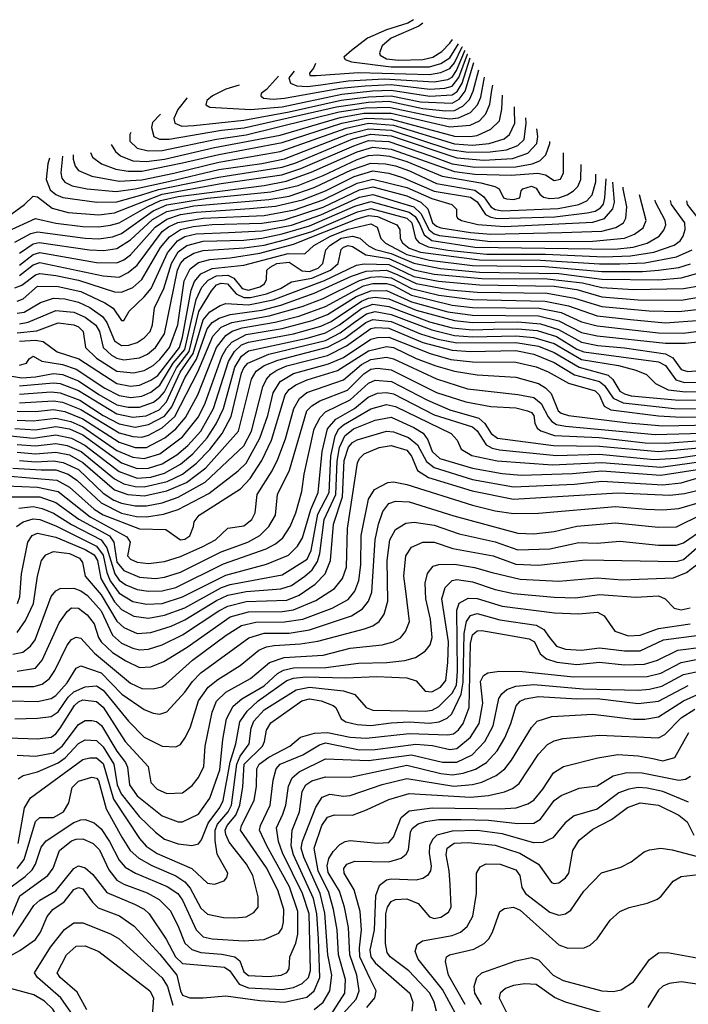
# Model space of a CAD drawing. Extents: x 997028 to 1115134, y 536408 to 618974.
# Tile 332 of 473: x 1033246 to 1036197, y 612826 to 617171. Entities that reach past the tile are written whole.
import ezdxf

# ---------------------------------------------------------------- set-up
doc = ezdxf.new("R2010")
doc.units = 0

msp = doc.modelspace()

# ---------------------------------------------------------------- linework, layer by layer
at = {"layer": '0CON10XD'}
for points in [[(1034983.6, 617170.9), (1034958.7, 617155), (1034865, 617125.8), (1034781.2, 617088.8), (1034710.9, 617035), (1034676.9, 617005), (1034681.8, 616995), (1034710, 616985), (1034885, 616963.1), (1035055, 616963.6), (1035105, 616976.9), (1035145, 617002.7), (1035182, 617064.9)], [(1035025, 617156.1), (1035008.1, 617141.9), (1034885, 617089.8), (1034845.3, 617055), (1034834.1, 617025), (1034836.7, 617015), (1034865, 616998.3), (1034917.5, 616992.5), (1035025, 616994.7), (1035069.4, 617005), (1035109.2, 617030.8), (1035145, 617067.8), (1035155.7, 617083.1)], [(1034457.1, 616943.9), (1034433.8, 616915), (1034441.1, 616891.1), (1034469.3, 616879.3), (1034515.5, 616875.5), (1034575, 616883.5), (1034695, 616900.9), (1034855, 616909.7), (1035075, 616897.1), (1035135, 616907.6), (1035155, 616918), (1035173.6, 616946.4), (1035209, 617031), (1035212.1, 617034.5)], [(1034551.4, 616977.8), (1034542.7, 616957.3), (1034524.6, 616935), (1034526.2, 616925), (1034555, 616924.4), (1034741.7, 616938.3), (1035055, 616929.5), (1035105, 616937.8), (1035145, 616955.1), (1035165, 616980.6), (1035199.1, 617050.9), (1035199.8, 617051.7)], [(1034214.6, 616882.6), (1034155, 616863.7), (1034096.5, 616835), (1034071.8, 616815), (1034068.1, 616795), (1034085, 616784.7), (1034265, 616774.9), (1034405, 616786.9), (1034668.1, 616841.9), (1034803.5, 616856.5), (1034885, 616860.1), (1035056.2, 616833.8), (1035155, 616839), (1035175.9, 616854.1), (1035198.7, 616891.3), (1035234.5, 617003)], [(1034387.7, 616922), (1034335, 616863.1), (1034311.8, 616845), (1034309.5, 616835), (1034321.4, 616825), (1034365, 616820.3), (1034415, 616824.2), (1034661.9, 616868.1), (1034770.5, 616879.5), (1034885, 616884.8), (1035055.5, 616864.5), (1035121.6, 616868.4), (1035155, 616877.5), (1035184.4, 616915.6), (1035221.9, 617018.1), (1035223, 617019.3)], [(1033867.1, 616753.3), (1033832.7, 616717.3), (1033827.6, 616695), (1033837.3, 616655), (1033863.3, 616643.3), (1033905, 616644), (1034136.9, 616683.1), (1034236.7, 616693.3), (1034644, 616786), (1034785, 616806.7), (1034875, 616811), (1035025, 616779.4), (1035125, 616768.1), (1035165, 616770.4), (1035201.2, 616788.8), (1035230.6, 616819.4), (1035247.4, 616855), (1035272.8, 616949.4)], [(1033984.8, 616826.2), (1033982.9, 616825.1), (1033943.7, 616775), (1033925.7, 616735), (1033930.6, 616715), (1033961.5, 616701.5), (1034015, 616704.4), (1034235, 616728.2), (1034435, 616764.5), (1034665, 616815.2), (1034785, 616830.5), (1034885, 616835.3), (1035015, 616808.6), (1035155, 616802.6), (1035185, 616819.5), (1035211.6, 616855), (1035249.6, 616981.9)], [(1033736.5, 616673.1), (1033732.7, 616665), (1033731.6, 616635), (1033765, 616603.5), (1033812.3, 616592.3), (1033875, 616594), (1034115, 616644.2), (1034245, 616662.7), (1034656.2, 616763.8), (1034772.4, 616782.4), (1034875, 616785.5), (1035085, 616741.1), (1035145, 616733.9), (1035181.8, 616738.2), (1035235, 616761.2), (1035265.7, 616795), (1035280.8, 616829.2), (1035297.3, 616917.3)], [(1033649.3, 616619.6), (1033669.3, 616589.3), (1033690.7, 616570.7), (1033745, 616547.8), (1033805, 616544.5), (1033885, 616555.1), (1034105, 616607.2), (1034395, 616661.9), (1034660.3, 616739.7), (1034765, 616758.9), (1034885, 616758.1), (1035145, 616698.4), (1035234.7, 616705.3), (1035275.1, 616724.9), (1035303.8, 616756.2), (1035321.5, 616798.5), (1035330.3, 616859.7), (1035333.4, 616881.6)], [(1033558.3, 616584.7), (1033566.7, 616565), (1033606.9, 616535), (1033670.9, 616510.9), (1033725, 616502.3), (1033785, 616502), (1033965, 616538.8), (1034125, 616576.6), (1034405, 616628.4), (1034667.1, 616715), (1034775, 616736.8), (1034885, 616732.4), (1035165, 616657.5), (1035234.6, 616655.4), (1035265, 616660.5), (1035325, 616687.4), (1035362.8, 616725), (1035373.8, 616776.2), (1035377, 616838.4)], [(1033482, 616574.5), (1033481.6, 616555), (1033491.2, 616525), (1033505.9, 616505.9), (1033565, 616480), (1033685, 616458.5), (1033784.9, 616464.9), (1033926, 616494), (1034125, 616542.7), (1034395, 616588.6), (1034687.4, 616692.6), (1034785, 616713.8), (1034895, 616705.1), (1035165, 616623.1), (1035245, 616616.9), (1035317.8, 616625), (1035383.9, 616645), (1035407.7, 616665), (1035431.7, 616715), (1035430.1, 616775), (1035429.8, 616786.3)], [(1033435.4, 616568.2), (1033428.1, 616495), (1033432.1, 616472.1), (1033445, 616453.7), (1033477.4, 616437.4), (1033544.2, 616424.2), (1033672.4, 616412.4), (1033755, 616424.2), (1033902.6, 616457.4), (1034125, 616509.2), (1034315, 616536.3), (1034415, 616557.4), (1034694.1, 616665.9), (1034785, 616688.9), (1034885, 616682.7), (1035145, 616598), (1035225, 616585.6), (1035322.9, 616587.1), (1035395, 616597.2), (1035444.9, 616615.1), (1035472.3, 616642.3), (1035481.2, 616715), (1035479.3, 616737.3)], [(1033377.8, 616560.4), (1033369.7, 616535), (1033362.6, 616465), (1033380.3, 616420.3), (1033405, 616399), (1033436.4, 616386.4), (1033585.9, 616365.9), (1033675, 616367.6), (1033785, 616398.7), (1033858.6, 616421.4), (1034125, 616476.7), (1034405, 616520.3), (1034465, 616539.9), (1034716.4, 616645), (1034795, 616665.1), (1034885, 616657.8), (1035175, 616560.8), (1035295, 616550.6), (1035421.5, 616558.5), (1035487.9, 616582.1), (1035527.5, 616625), (1035533, 616655), (1035528.5, 616688.6)], [(1033460.5, 616320.5), (1033595, 616310.3), (1033665, 616318.1), (1033875, 616400.7), (1034135, 616447.5), (1034403.5, 616486.5), (1034486.2, 616513.8), (1034720, 616615), (1034785, 616637.2), (1034875, 616633.4), (1035059.3, 616570.7), (1035155, 616534.8), (1035255, 616519.8), (1035435, 616521.2), (1035508.2, 616535), (1035542, 616548), (1035568.4, 616575), (1035585.7, 616625), (1035584.9, 616632.9)], [(1033193, 616237), (1033315, 616292.9), (1033405, 616272.8), (1033525, 616258.6), (1033595, 616256.5), (1033646.4, 616263.6), (1033685, 616274.3), (1033808.3, 616345), (1033866.8, 616373.3), (1033945, 616390.2), (1034325, 616439.6), (1034422.2, 616457.8), (1034532.5, 616497.5), (1034735, 616587.8), (1034805, 616608.3), (1034885, 616599.9), (1035165, 616500.6), (1035255, 616488.6), (1035414.5, 616484.5), (1035533.3, 616493.3), (1035565.9, 616485.9), (1035605, 616460.9), (1035632.7, 616467.3), (1035645.7, 616495), (1035645.7, 616583.7)], [(1034475, 616439.9), (1034585, 616483.3), (1034735, 616553.7), (1034785, 616570.9), (1034825, 616574.1), (1034878.5, 616568.5), (1034955, 616545.4), (1035110.5, 616480.5), (1035281.7, 616451.7), (1035343.1, 616435), (1035362.5, 616425), (1035381.2, 616385), (1035395, 616380), (1035425, 616377.1), (1035453.3, 616385), (1035458.8, 616415), (1035466.2, 616425), (1035505, 616436.4), (1035525, 616427.5), (1035540.8, 616400.8), (1035558.2, 616388.3), (1035585, 616382.2), (1035625, 616385.5), (1035662.1, 616397.9), (1035689.8, 616415), (1035709.4, 616435), (1035722, 616465), (1035723.2, 616532.3)], [(1033735, 616199.9), (1033831.4, 616288.6), (1033895, 616323.8), (1034015, 616349.7), (1034345, 616376.9), (1034435, 616392.7), (1034545, 616430.2), (1034710.9, 616509.1), (1034795, 616538.1), (1034860.8, 616535), (1034905, 616525.5), (1034965.9, 616504.1), (1035085, 616448.4), (1035255, 616418.7), (1035295, 616388.8), (1035325.2, 616345), (1035345, 616333.2), (1035377.2, 616327.2), (1035621.9, 616338.1), (1035713.6, 616355), (1035748.9, 616371.1), (1035772, 616398), (1035788.8, 616455), (1035789.1, 616489.1)], [(1033245, 616088.4), (1033305, 616135.1), (1033335, 616142.9), (1033585, 616098.8), (1033675, 616097.3), (1033705, 616110.8), (1033735, 616133.8), (1033843.1, 616255), (1033895, 616291.3), (1033955, 616310.6), (1034025, 616322.1), (1034261.6, 616338.4), (1034375, 616347.6), (1034494.7, 616375.3), (1034595, 616415.6), (1034721.4, 616478.6), (1034805, 616503.3), (1034875, 616493.3), (1034935, 616475.1), (1035075, 616414.7), (1035235, 616388.1), (1035265, 616367.4), (1035301.9, 616311.9), (1035325, 616299.7), (1035354, 616294), (1035608.4, 616301.6), (1035751.1, 616318.9), (1035785, 616326.6), (1035809.5, 616340.5), (1035822.6, 616357.4), (1035828, 616385)], [(1033245, 616041.7), (1033305, 616089.2), (1033335, 616098.9), (1033615, 616041.1), (1033684.6, 616035.4), (1033725, 616054.8), (1033765, 616087.6), (1033875, 616235.6), (1033903.1, 616256.9), (1033943.9, 616276.1), (1034055, 616295.8), (1034325, 616307.3), (1034458.1, 616331.9), (1034585, 616375.8), (1034735, 616449.5), (1034805, 616467.2), (1034955, 616430.1), (1035065, 616381.8), (1035152.5, 616355), (1035173.1, 616335), (1035173.1, 616305), (1035178.6, 616295), (1035195.8, 616285), (1035267.3, 616267.3), (1035385, 616259), (1035775, 616277.8), (1035826.4, 616293.6), (1035863.6, 616336.4), (1035871.2, 616365), (1035864.1, 616453.5)], [(1035828, 616385), (1035833.5, 616468)], [(1033225, 616189.1), (1033295, 616227.6), (1033325, 616235.4), (1033535, 616206.6), (1033595, 616204.1), (1033655, 616212.4), (1033695, 616227), (1033835, 616326.8), (1033895, 616354.5), (1034075, 616383.9), (1034355, 616411.1), (1034475, 616439.9)], [(1033225, 615987.5), (1033255, 615999.2), (1033315, 616045.6), (1033335, 616050.5), (1033405, 616042.6), (1033505, 616021.1), (1033665, 615970.5), (1033695, 615969.1), (1033745, 615989), (1033785, 616023.9), (1033867.7, 616165), (1033907.1, 616212.9), (1033955, 616244.7), (1034011.5, 616258.5), (1034095, 616267), (1034315, 616272.6), (1034415, 616287.9), (1034585, 616343.6), (1034745, 616419.8), (1034805, 616432.9), (1034955, 616393.5), (1035016.3, 616366.3), (1035046.6, 616336.6), (1035068.4, 616275), (1035085, 616259.3), (1035105, 616252.2), (1035235, 616231.5), (1035325, 616224.6), (1035638.9, 616231.1), (1035815, 616238.4), (1035876.7, 616253.3), (1035910.5, 616275), (1035920.9, 616295), (1035925.5, 616345), (1035908.9, 616425), (1035909, 616432.2)], [(1030765, 615262.3), (1031035.2, 615384.8), (1031199.6, 615470.4), (1031355, 615567.6), (1031475, 615680.9), (1031935, 615945.1), (1032025, 615989.8), (1032095, 616012.6), (1032235, 616033.7), (1032305, 616050.5), (1032495, 616144.7), (1032695, 616187.3), (1033117.1, 616262.9), (1033196.6, 616303.4), (1033267.5, 616355), (1033305, 616392.7), (1033325, 616388.9), (1033388.9, 616338.9), (1033460.5, 616320.5)], [(1033235, 615929.4), (1033260.6, 615939.4), (1033325, 615994.8), (1033416, 615994), (1033515, 615971.1), (1033622, 615922), (1033658.1, 615898.1), (1033695, 615844.2), (1033705, 615844), (1033728.9, 615885), (1033795, 615947.4), (1033825.5, 615985), (1033898.6, 616141.4), (1033941.8, 616195), (1033975, 616213.9), (1034025, 616226), (1034167.5, 616232.5), (1034315, 616239.8), (1034445, 616264.6), (1034575, 616309.9), (1034745, 616387.5), (1034805, 616400.2), (1034985.5, 616345.5), (1035016.1, 616316.1), (1035053.3, 616243.3), (1035075, 616226.5), (1035098.6, 616218.6), (1035325, 616191.7), (1035775, 616193.6), (1035915, 616206.5), (1035958.7, 616225), (1035997.3, 616252.7), (1036010.9, 616285), (1035981.9, 616397.7)], [(1033235, 615875.9), (1033265, 615880.5), (1033337.7, 615922.3), (1033395, 615941.7), (1033445, 615938.7), (1033505, 615924.6), (1033555, 615900.4), (1033611.3, 615861.3), (1033629.9, 615835), (1033664.3, 615754.3), (1033695, 615733.4), (1033728, 615735), (1033765, 615747), (1033795, 615766.6), (1033821, 615795), (1033832.1, 615825), (1033841, 615899), (1033881.4, 615985), (1033915.8, 616095), (1033945, 616146.7), (1033983.1, 616175), (1034055, 616193.1), (1034235, 616198.5), (1034315, 616206.9), (1034405, 616225.8), (1034525, 616261), (1034725, 616348.4), (1034795, 616368.3), (1034965, 616322), (1034991.8, 616301.8), (1035009.7, 616269.6), (1035031.1, 616221.1), (1035065, 616197.1), (1035255, 616166.7), (1035871.8, 616158.2), (1035952.7, 616167.3), (1036015.1, 616184.9), (1036068.6, 616215), (1036088.6, 616241.4), (1036097, 616265), (1036094, 616285), (1036051.5, 616365), (1036051.1, 616374.2)], [(1033245, 615828.9), (1033283.4, 615836.6), (1033405, 615887.1), (1033485, 615879.7), (1033535, 615858.3), (1033582.5, 615822.5), (1033598.6, 615795), (1033614, 615725), (1033650.9, 615690.9), (1033675, 615676.6), (1033705, 615669.9), (1033775, 615678.5), (1033809.7, 615695), (1033845, 615724), (1033884.3, 615785), (1033942.5, 616065), (1033955, 616094.4), (1033975, 616117.2), (1034015, 616140.4), (1034055, 616152.3), (1034236.5, 616163.5), (1034325, 616176.3), (1034415, 616199.6), (1034535, 616236.9), (1034736.8, 616323.2), (1034795, 616337.8), (1034955, 616294.9), (1034976.2, 616275), (1034992.2, 616205), (1035007.1, 616187.1), (1035049, 616169), (1035135, 616153.6), (1035306.2, 616136.2), (1035566, 616136), (1035824.8, 616124.8), (1035941.3, 616128.7), (1036044.5, 616145), (1036134.6, 616175.4), (1036160.5, 616195), (1036174.3, 616215), (1036183.2, 616245), (1036181.9, 616275), (1036122.4, 616355), (1036118.7, 616373.1)], [(1036240.2, 616295), (1036193.4, 616355), (1036189.6, 616372.2)], [(1033235, 615789.5), (1033321.5, 615798.5), (1033415, 615833.3), (1033485, 615823.8), (1033505.3, 615815), (1033526.6, 615795), (1033536, 615725), (1033585, 615676.8), (1033675, 615619.4), (1033748.1, 615611.9), (1033795, 615622.5), (1033835, 615644.8), (1033865, 615671.3), (1033907.5, 615725), (1033944, 615825), (1033971.3, 616018.7), (1033998.5, 616071.5), (1034035, 616099.9), (1034085, 616113.2), (1034175, 616120.2), (1034305, 616141), (1034455, 616179.7), (1034735, 616292.5), (1034785, 616307.3), (1034825, 616302.7), (1034910.6, 616265), (1034924.2, 616245), (1034925.2, 616205), (1034935.9, 616185.9), (1034965, 616162.1), (1035015.2, 616145.2), (1035275, 616111.4), (1035545, 616109.9), (1035805, 616093.1), (1035895, 616092.9), (1036005, 616098.5), (1036145, 616123.9), (1036213.8, 616155)], [(1033245, 615752.1), (1033315, 615756.5), (1033350.1, 615750.1), (1033410.7, 615705), (1033507.3, 615675), (1033675, 615564.9), (1033735, 615554.1), (1033775, 615557.9), (1033825, 615579.6), (1033855, 615601.5), (1033951.2, 615725), (1033965, 615769.7), (1034002.2, 615977.8), (1034017.5, 616015), (1034045, 616049.5), (1034095, 616072.5), (1034235, 616087.7), (1034430.6, 616139.4), (1034505, 616138.2), (1034544.4, 616175), (1034617.5, 616215), (1034695, 616246.3), (1034795, 616270.6), (1034823.2, 616255), (1034840.4, 616205), (1034860.5, 616185), (1034955, 616134.3), (1035055, 616109.7), (1035245, 616086.6), (1035565, 616082.2), (1035815, 616059.8), (1035995, 616059.3), (1036064.5, 616065.5), (1036155, 616077.8), (1036206.6, 616093.4)], [(1033245, 615646.7), (1033276.2, 615655), (1033287.5, 615675), (1033305.8, 615685.8), (1033343.5, 615663.5), (1033435, 615649.7), (1033495, 615628.9), (1033621.7, 615545), (1033685, 615511.9), (1033736.3, 615503.7), (1033785, 615509.4), (1033825, 615527.1), (1033865, 615557.8), (1033923.9, 615655), (1033974.3, 615715), (1034025, 615936.2), (1034049.7, 615990.3), (1034078.3, 616021.7), (1034115, 616040.3), (1034165, 616043.4), (1034190.5, 616030.5), (1034228.2, 615985), (1034255, 615977.7), (1034305, 615992.6), (1034325.8, 616005), (1034334.7, 616025), (1034336.8, 616065), (1034350.6, 616079.4), (1034380.8, 616095), (1034435, 616100.8), (1034493, 616063), (1034525, 616059.2), (1034563, 616075), (1034584.1, 616095), (1034597.2, 616155), (1034614.2, 616175), (1034665, 616206.2), (1034715, 616216), (1034746.5, 616206.5), (1034785, 616173.5), (1034816.7, 616156.7), (1034885, 616139), (1034985, 616096.2), (1035103.7, 616073.7), (1035275, 616057.5), (1035625, 616051), (1035815, 616025.6), (1036066.9, 616023.1), (1036165, 616032), (1036255, 616056.6)], [(1033175, 615604.4), (1033255, 615589.9), (1033315, 615594.2), (1033395, 615609.2), (1033435, 615605.1), (1033505, 615577.9), (1033595, 615516.4), (1033675, 615471.9), (1033725, 615461.1), (1033775, 615461), (1033836.2, 615483.8), (1033865, 615504.9), (1033885, 615529), (1033938.4, 615635), (1033993.3, 615706.7), (1034037.2, 615882.8), (1034091.7, 615975), (1034115, 616000.3), (1034135, 616008.4), (1034162.3, 616005), (1034201.5, 615961.5), (1034235, 615944.4), (1034265, 615945.2), (1034335, 615960.7), (1034397.1, 615985), (1034446.2, 616013.8), (1034535, 616030.5), (1034617.6, 616065), (1034651.1, 616095), (1034665, 616157.3), (1034675, 616167.4), (1034695, 616173.9), (1034715, 616169.8), (1034773.9, 616133.9), (1034875, 616116.7), (1034985, 616067.5), (1035075, 616048.6), (1035285, 616029), (1035573.3, 616026.7), (1035729.4, 616009.4), (1035815, 615989), (1035955, 615980.5), (1036175, 615984.4), (1036245, 615997)], [(1033245, 616141.1), (1033305, 616181.5), (1033332.2, 616187.8), (1033554.6, 616155.4), (1033617.5, 616152.5), (1033675, 616160.5), (1033735, 616199.9)], [(1033245, 615555.1), (1033395, 615568.1), (1033425.1, 615565.1), (1033505, 615534.1), (1033675, 615431), (1033745, 615416.6), (1033803.4, 615423.4), (1033860.8, 615449.2), (1033894.3, 615485), (1033954.6, 615615), (1034012.2, 615697.8), (1034055, 615845.9), (1034085, 615882.3), (1034130.1, 615909.9), (1034155, 615917.8), (1034255, 615913), (1034364.9, 615935.1), (1034590.4, 616019.6), (1034732.7, 616087.3), (1034765.8, 616094.2), (1034875, 616091.1), (1034985, 616038.4), (1035093.6, 616016.4), (1035275, 616000.7), (1035604.2, 615995), (1035705, 615979.8), (1035815, 615948.1), (1035975, 615934.7), (1036165, 615933.6), (1036277.1, 615952.9)], [(1033245, 615518.8), (1033385, 615528.2), (1033425, 615524.1), (1033511.3, 615491.3), (1033615, 615424.7), (1033685, 615388), (1033755, 615373.2), (1033815, 615384.2), (1033885, 615421.1), (1033917.6, 615462.4), (1033975, 615589.8), (1034026.5, 615673.5), (1034072.9, 615807.1), (1034095, 615834.1), (1034126.3, 615853.7), (1034175, 615869.9), (1034315, 615889.8), (1034398.7, 615911.3), (1034545, 615963.9), (1034710.5, 616039.5), (1034775, 616061.3), (1034865, 616065.6), (1034915, 616045.6), (1034995, 616006.4), (1035145, 615978.4), (1035265, 615968.9), (1035573.9, 615963.9), (1035695, 615942.7), (1035815, 615905.3), (1036024.4, 615885.6), (1036155, 615883.2), (1036235, 615892.1)], [(1033245, 615480.7), (1033395, 615489.6), (1033435, 615482.8), (1033515, 615451.4), (1033685, 615348.1), (1033745, 615330.9), (1033785, 615329), (1033815, 615337.9), (1033875, 615369.9), (1033930.3, 615419.7), (1034032.6, 615617.4), (1034098.5, 615775), (1034135, 615813.9), (1034182.8, 615835), (1034346.4, 615863.6), (1034492.8, 615905), (1034585, 615940.9), (1034745, 616020.4), (1034795, 616034.9), (1034835, 616037.1), (1034885, 616032.5), (1034975, 615984.1), (1035095, 615954.6), (1035245, 615935.6), (1035565, 615929.5), (1035668.7, 615908.7), (1035795, 615864.4), (1035942.2, 615847.8), (1036095, 615833.2), (1036255, 615845.4)], [(1033235, 615443), (1033315, 615442.1), (1033395, 615450.2), (1033445, 615442.1), (1033525, 615410), (1033685, 615307), (1033755, 615283), (1033805, 615283.6), (1033886, 615325), (1033935.1, 615364.9), (1033977.1, 615415), (1034032.4, 615515), (1034115.2, 615724.8), (1034155, 615777.1), (1034184, 615796), (1034228.3, 615811.7), (1034373.8, 615836.2), (1034477.6, 615862.4), (1034595, 615904.9), (1034763.9, 615996.1), (1034805, 616006.4), (1034865, 616007.3), (1034895, 615998.6), (1034975, 615955.4), (1035155, 615911.2), (1035245, 615901.1), (1035537.8, 615897.8), (1035635, 615878.5), (1035725, 615837.9), (1035795, 615819.8), (1036065, 615789), (1036175, 615788.3), (1036285, 615801.8)], [(1033225, 615367), (1033315, 615361.7), (1033405, 615376.2), (1033465, 615365.3), (1033525, 615338.3), (1033695, 615215.8), (1033765, 615189.9), (1033815, 615191.6), (1033875, 615210.9), (1033939.3, 615250.7), (1033987.7, 615292.3), (1034044.9, 615355.1), (1034100.8, 615455), (1034167.8, 615662.2), (1034193.6, 615706.4), (1034224.3, 615735.7), (1034255, 615748.4), (1034454.6, 615785), (1034575, 615818.5), (1034620.3, 615839.7), (1034755, 615929), (1034785, 615942), (1034815, 615946.8), (1034875, 615939.4), (1034995, 615889.5), (1035165, 615843.1), (1035245, 615834.1), (1035445, 615838.2), (1035545, 615829.5), (1035624.2, 615804.2), (1035725, 615747.8), (1035797.3, 615732.7), (1035915, 615722.9), (1036096.6, 615696.6), (1036128.9, 615678.9), (1036165, 615627.3), (1036195, 615617.8), (1036265, 615624.1)], [(1033235, 615403.8), (1033305, 615401.2), (1033405, 615412.5), (1033471.7, 615398.3), (1033525, 615374.9), (1033675, 615270.2), (1033745, 615239.7), (1033795.7, 615234.3), (1033865, 615255.4), (1033965, 615330.2), (1034035, 615418.1), (1034065, 615478.8), (1034138.2, 615685), (1034158.2, 615721.8), (1034182.5, 615747.5), (1034245, 615781), (1034405, 615808.5), (1034537.1, 615842.9), (1034605, 615870.1), (1034731.2, 615948.8), (1034795, 615974.9), (1034865, 615975.7), (1034975, 615926.5), (1035135, 615882), (1035245, 615867.1), (1035535, 615864.6), (1035625, 615842.2), (1035725, 615790.2), (1035795, 615776), (1036096.5, 615743.5), (1036185, 615743.7), (1036345, 615761.3)], [(1033205, 615334.9), (1033305, 615324.7), (1033405, 615339.1), (1033475, 615324.5), (1033534, 615294), (1033685, 615176.7), (1033765, 615147.9), (1033825, 615151.8), (1033885, 615170.1), (1033955, 615210), (1034009.6, 615255), (1034073.9, 615326.1), (1034113.2, 615386.8), (1034145.8, 615455), (1034195, 615637.4), (1034225, 615686.4), (1034255, 615709.3), (1034515, 615765.9), (1034595, 615789.6), (1034657.4, 615825), (1034755, 615895.9), (1034805, 615915.4), (1034875, 615905.1), (1035055, 615838.2), (1035155, 615811.8), (1035245, 615802.3), (1035335.4, 615805.4), (1035445, 615807.1), (1035529.1, 615799.1), (1035615, 615772.2), (1035705, 615716.8), (1035735, 615705.1), (1036065, 615661.7), (1036095.5, 615645.5), (1036142.4, 615582.4), (1036180.2, 615570.2), (1036285, 615571.8)], [(1033235, 615296.1), (1033315, 615290), (1033405, 615301.1), (1033455, 615292.6), (1033517.9, 615265), (1033665, 615144.2), (1033705, 615122.9), (1033755, 615110.4), (1033795, 615109.2), (1033896.8, 615133.2), (1033964, 615166), (1034026.3, 615213.7), (1034085, 615273.9), (1034138.8, 615345), (1034179.5, 615420.5), (1034225, 615611.3), (1034235, 615635.2), (1034252.4, 615655), (1034345.2, 615694.8), (1034595, 615755.9), (1034660.5, 615789.5), (1034724.2, 615835.8), (1034776.4, 615873.6), (1034815, 615882.7), (1034885, 615870.2), (1035065, 615801.7), (1035165, 615777.6), (1035245, 615771.9), (1035435, 615776.5), (1035515, 615768.7), (1035605, 615741.3), (1035725, 615671.2), (1035888.1, 615645), (1035965.6, 615625), (1036012.5, 615605), (1036052.5, 615565), (1036108.1, 615538.1), (1036185, 615528.6), (1036365, 615532.3)], [(1033235, 615262), (1033315, 615255.1), (1033405, 615263), (1033465, 615250.2), (1033525, 615216.9), (1033665, 615095.6), (1033723.5, 615075), (1033795, 615069.4), (1033895, 615091.3), (1033981.6, 615128.4), (1034067.1, 615192.9), (1034211.4, 615355), (1034269, 615585), (1034290.2, 615619.8), (1034324.8, 615645), (1034385, 615668.4), (1034605, 615725.9), (1034680.9, 615765), (1034773.7, 615835), (1034805, 615847.9), (1034885, 615839.5), (1035015.3, 615785.3), (1035090.9, 615760.9), (1035174.8, 615744.8), (1035435, 615746.3), (1035535, 615730.9), (1035605, 615702.7), (1035715, 615637.1), (1035842.5, 615602.5), (1035863.8, 615583.8), (1035895, 615532.2), (1035915, 615519.3), (1035945, 615511.3), (1036155, 615491.3), (1036485, 615495.5)], [(1033245, 615225.4), (1033315, 615220.2), (1033395, 615224.7), (1033437.2, 615217.2), (1033505.6, 615185.6), (1033615, 615082.1), (1033661.2, 615051.2), (1033695, 615037.3), (1033755, 615025.8), (1033805, 615025.1), (1033875, 615038.8), (1033945, 615063.3), (1034065, 615130), (1034235, 615289.8), (1034269.1, 615355), (1034319.2, 615550.8), (1034335.5, 615584.5), (1034353.8, 615606.2), (1034380.7, 615625), (1034425, 615642.9), (1034605, 615689.6), (1034688.2, 615731.8), (1034795, 615807.5), (1034817.9, 615812.1), (1034875, 615809.4), (1035025, 615747), (1035155, 615712.5), (1035235, 615706.7), (1035435, 615711.8), (1035515, 615695.4), (1035605, 615658.5), (1035695, 615604.2), (1035805, 615574.4), (1035826.7, 615556.7), (1035865, 615501.1), (1035909.5, 615479.5), (1036135, 615455.6), (1036435, 615452.1)], [(1033215, 615192.5), (1033340, 615185), (1033405, 615183.9), (1033459.8, 615165), (1033498.8, 615138.8), (1033605, 615039.4), (1033695, 614994), (1033761.7, 614978.3), (1033805, 614976.4), (1033881, 614989), (1033945, 615009.9), (1034080, 615080), (1034209.8, 615180.2), (1034245, 615213.9), (1034306.3, 615323.7), (1034340.5, 615425), (1034365.1, 615525), (1034395.9, 615575), (1034455, 615609.2), (1034608.1, 615651.9), (1034675, 615680.7), (1034795, 615761.5), (1034825, 615769), (1034875, 615770.5), (1035057.2, 615697.2), (1035148.1, 615671.9), (1035245, 615661.3), (1035435, 615659.6), (1035525, 615639.3), (1035577.7, 615617.7), (1035667.6, 615567.6), (1035785, 615532.8), (1035803.2, 615515), (1035824.7, 615465), (1035855, 615449.7), (1036065, 615422.4), (1036165, 615416.5), (1036355, 615418.9)], [(1033065, 615168.3), (1033409.1, 615139.1), (1033465, 615108.6), (1033575, 615011.5), (1033615, 614986.2), (1033775, 614924.5), (1033890.8, 614920.8), (1033955, 614876.3), (1033975, 614878.3), (1033996.6, 614893.4), (1034012.5, 614935), (1034016.1, 614955), (1034038.7, 614985), (1034219.9, 615100.1), (1034263.6, 615146.4), (1034314.9, 615225.1), (1034357.5, 615315), (1034416.8, 615515), (1034435, 615539.4), (1034465, 615560.3), (1034515, 615581.5), (1034647.8, 615622.2), (1034785, 615709.2), (1034865, 615728.6), (1034895, 615724), (1034995.4, 615675.4), (1035083.2, 615643.2), (1035165, 615619.9), (1035265, 615603.8), (1035435, 615594), (1035535, 615564.8), (1035566.4, 615546.4), (1035592.1, 615522.1), (1035622.4, 615445), (1035635, 615434.5), (1035668, 615425), (1035931.8, 615391.8), (1036085, 615379.2), (1036365.8, 615384.2)], [(1033115, 615117.5), (1033325, 615108.7), (1033415, 615088.4), (1033557.5, 614977.5), (1033719.4, 614889.4), (1033732.9, 614865), (1033721.4, 614805), (1033735, 614790), (1033765, 614777), (1033815, 614770.7), (1033885, 614780.2), (1033955, 614802.6), (1034053.8, 614846.2), (1034110.7, 614875), (1034165, 614927.1), (1034235, 614936.7), (1034271, 614965), (1034284.4, 614995), (1034294.4, 615075), (1034360.1, 615179.9), (1034385, 615231.2), (1034418.7, 615321.3), (1034455.2, 615455), (1034481.3, 615498.7), (1034513.5, 615526.5), (1034675, 615582.4), (1034755, 615648.9), (1034795, 615671.8), (1034865, 615681.1), (1034895, 615674.4), (1035085, 615586.7), (1035222.1, 615542.1), (1035445, 615517.1), (1035515, 615503.5), (1035547.9, 615477.9), (1035578.1, 615418.1), (1035595, 615397.6), (1035615.3, 615385.3), (1035655, 615376.6), (1036050, 615340), (1036415, 615350.5)], [(1033164.3, 615065.7), (1033335, 615064.9), (1033405, 615041.1), (1033506.7, 614966.7), (1033642.8, 614892.8), (1033661.4, 614865), (1033675, 614776.8), (1033705, 614741), (1033775, 614711.6), (1033845, 614705.5), (1033885, 614710.3), (1033955, 614732.6), (1034135, 614822.4), (1034253.2, 614865), (1034305.3, 614895), (1034344.9, 614935.1), (1034374.3, 614985), (1034384.3, 615075), (1034437.2, 615182.8), (1034513.5, 615445), (1034535, 615467.4), (1034570.8, 615489.2), (1034693.2, 615536.8), (1034765, 615608.1), (1034795, 615628.7), (1034825, 615633), (1034885, 615626.4), (1035085, 615525.7), (1035215, 615484.3), (1035325, 615464.5), (1035435, 615457.5), (1035487.5, 615445), (1035505, 615437.6), (1035514.6, 615425), (1035519.4, 615390.6), (1035529, 615369), (1035546, 615356), (1035606.1, 615336.1), (1035803.2, 615326.8), (1036006.5, 615303.5), (1036095, 615301.8), (1036255.4, 615314.6)], [(1033242, 615015), (1033305, 615022), (1033345, 615014.4), (1033395, 614993), (1033475, 614943), (1033605, 614876), (1033630.5, 614840.5), (1033665.3, 614725.3), (1033685, 614697.8), (1033715, 614677.7), (1033765, 614656.9), (1033815, 614648.5), (1033875, 614651), (1033935, 614665.9), (1034145, 614769.3), (1034334.4, 614835.6), (1034375, 614858.1), (1034406.8, 614885), (1034439, 614935), (1034464.8, 614995), (1034490.8, 615089.2), (1034501.7, 615165), (1034545.7, 615365), (1034571.9, 615415), (1034595, 615440.2), (1034705, 615492.9), (1034785, 615567), (1034815, 615580.1), (1034887.3, 615575), (1035045, 615492.6), (1035145, 615449.7), (1035271.8, 615411.8), (1035298.7, 615388.7), (1035327.3, 615345), (1035355, 615324.6), (1035601.6, 615291.6), (1035805, 615289.6), (1036065, 615264.9), (1036275.2, 615285.2)], [(1033232.4, 614935), (1033261.8, 614955), (1033305, 614968.8), (1033335, 614965.4), (1033405, 614937.5), (1033585, 614847.1), (1033615, 614807.9), (1033631.1, 614731.1), (1033645.6, 614694.4), (1033685, 614639.9), (1033745, 614604.2), (1033805, 614591.3), (1033875, 614595.4), (1033965, 614624.6), (1034155, 614720.3), (1034335, 614768), (1034432.1, 614807.9), (1034471.8, 614848.2), (1034494.1, 614885), (1034530.5, 615009.5), (1034563.6, 615085), (1034580.3, 615265), (1034603.8, 615365), (1034641.8, 615408.2), (1034724.1, 615455), (1034783.8, 615505), (1034825, 615522.2), (1034865, 615525.9), (1034895, 615519.7), (1035075, 615427.2), (1035244.3, 615375), (1035265, 615356), (1035304.7, 615294.7), (1035330.5, 615280.5), (1035362.9, 615272.9), (1035615, 615247.8), (1035805, 615253.5), (1036045, 615230.2), (1036145, 615235.6), (1036275, 615254.5)], [(1033236.4, 614595), (1033246, 614624), (1033253.2, 614725), (1033281.6, 614865), (1033301.4, 614895), (1033325, 614904.4), (1033405, 614886.8), (1033535, 614833.1), (1033575, 614809), (1033589.2, 614785), (1033603.7, 614705), (1033665, 614602.2), (1033695, 614567.5), (1033749.3, 614539.3), (1033815, 614530.5), (1033885, 614542.6), (1033975, 614576.2), (1034136.2, 614665), (1034175, 614678.3), (1034405, 614721.2), (1034515, 614790.8), (1034531.8, 614828.2), (1034561.1, 614988.9), (1034611.5, 615085), (1034618.8, 615245), (1034637.6, 615335), (1034655.1, 615364.9), (1034675, 615383.1), (1034795, 615453.1), (1034865, 615473.5), (1034905, 615464.6), (1035149.6, 615345), (1035176.5, 615315), (1035194.5, 615275), (1035241.8, 615248.2), (1035353.5, 615223.5), (1035596.8, 615206.8), (1035815, 615217.2), (1036075, 615195.8), (1036275, 615223.5)], [(1033235, 614467.3), (1033270.8, 614519.2), (1033306.9, 614595), (1033324, 614716), (1033342.2, 614785), (1033360.6, 614809.4), (1033395, 614824.8), (1033465.5, 614815), (1033510.3, 614795), (1033523.2, 614775), (1033534.3, 614715), (1033605, 614632.6), (1033675, 614516.7), (1033705, 614488.7), (1033765, 614463), (1033825, 614466.2), (1033915, 614494.5), (1033975, 614522), (1034115, 614607.8), (1034165, 614630.9), (1034245, 614647.9), (1034398.8, 614658.8), (1034445, 614674.8), (1034505, 614715.2), (1034536.8, 614743.2), (1034560.2, 614779.8), (1034570.7, 614815), (1034589.5, 614965), (1034641.2, 615075), (1034647.1, 615222.9), (1034656.8, 615283.2), (1034680.3, 615335), (1034718.6, 615365), (1034815, 615403), (1034885, 615416.6), (1034985, 615371.6), (1035025.9, 615345.9), (1035047.6, 615317.6), (1035066.9, 615265), (1035100.3, 615235), (1035245, 615191.9), (1035375, 615168.8), (1035458.5, 615161.5), (1035685, 615167.7), (1035815, 615180), (1036075, 615160.9), (1036285, 615192.8)], [(1033215, 614370.6), (1033259.7, 614380.3), (1033293.3, 614406.7), (1033314.3, 614435), (1033384.4, 614625), (1033405, 614650.8), (1033425, 614660.5), (1033485, 614661.9), (1033515, 614651.2), (1033545, 614629.8), (1033605, 614562), (1033655.5, 614455), (1033695, 614420.3), (1033745, 614396.9), (1033775, 614390.2), (1033815, 614393.4), (1033875, 614412.4), (1033965, 614455.8), (1034125, 614561.9), (1034165, 614582.3), (1034245, 614603.5), (1034425, 614608.8), (1034479, 614631), (1034550.4, 614679.6), (1034593.6, 614725), (1034617, 614785), (1034631.3, 614945), (1034670.6, 615065), (1034678.5, 615225), (1034696.9, 615285), (1034714.6, 615305.4), (1034735, 615317.6), (1034865, 615354.5), (1034895, 615352.3), (1034962.5, 615327.5), (1035000.9, 615295), (1035041, 615221), (1035075.4, 615195.4), (1035245, 615141.9), (1035425, 615109.7), (1035695, 615120.9), (1035815, 615133.8), (1036085, 615118.9), (1036165, 615127.1), (1036245, 615150.6)], [(1033235, 614295.9), (1033315, 614309), (1033345.8, 614344.2), (1033420.7, 614509.3), (1033455, 614559.1), (1033475, 614575.4), (1033505, 614574.7), (1033543.5, 614545), (1033574.8, 614505), (1033593.8, 614445), (1033606, 614425), (1033655, 614378.8), (1033715, 614341.1), (1033775, 614312.8), (1033825.2, 614314.8), (1033881.5, 614338.5), (1033985, 614401.4), (1034175, 614535.1), (1034255, 614558.4), (1034405, 614559), (1034455, 614567.1), (1034552.6, 614607.4), (1034635, 614661.2), (1034670.2, 614705), (1034687.7, 614755), (1034692.7, 614925), (1034736.9, 615215), (1034745.5, 615235), (1034766.4, 615255), (1034832.6, 615282.6), (1034885, 615291.8), (1034955, 615270.6), (1034975, 615245.3), (1035001.9, 615181.9), (1035050.4, 615150.4), (1035242.2, 615092.2), (1035425, 615054.8), (1035885, 615083.5), (1036115, 615072.6), (1036179.8, 615080.2), (1036345, 615119.5)], [(1033145, 614229), (1033308.1, 614228.1), (1033345, 614238.5), (1033376.9, 614263.1), (1033400.9, 614299.1), (1033455, 614410.4), (1033475, 614436), (1033495, 614446), (1033515, 614441.6), (1033575.5, 614375.5), (1033735, 614242.5), (1033785, 614219.3), (1033835, 614217.8), (1033872.5, 614227.5), (1033891.1, 614238.9), (1034008.9, 614345), (1034156.8, 614455), (1034225, 614498.2), (1034288, 614512), (1034415, 614513.2), (1034495, 614525.9), (1034625, 614573.8), (1034695, 614612.4), (1034725, 614649.6), (1034743.2, 614696.8), (1034751.1, 614765), (1034752.9, 614895), (1034784.8, 615055), (1034812.1, 615097.9), (1034870.7, 615129.3), (1034895, 615131.2), (1034955, 615120.5), (1035245, 615028.8), (1035345, 615003.8), (1035425, 614991.4), (1035535, 614993), (1035875, 615022.2), (1036011, 615011), (1036085, 615007.5), (1036155, 615013.8), (1036375, 615077.9)], [(1033205, 614165.5), (1033325, 614161.7), (1033385, 614175.2), (1033405, 614188.7), (1033455.6, 614245), (1033495, 614310), (1033515, 614320), (1033605, 614288), (1033697.1, 614195), (1033795, 614126.6), (1033835, 614110.4), (1033865, 614106.2), (1033895, 614117.1), (1033975, 614202.7), (1034009.1, 614250.9), (1034045, 614288), (1034256.9, 614443.1), (1034325, 614463.2), (1034435.8, 614464.2), (1034525, 614478.5), (1034709.7, 614540.3), (1034759, 614571), (1034785.4, 614604.6), (1034799.3, 614645), (1034815.1, 614874.9), (1034829, 614945), (1034849, 615001), (1034875, 615036.5), (1034905, 615045.8), (1034965, 615042.6), (1035161.8, 614981.8), (1035445, 614905.2), (1035515, 614902.6), (1035605, 614913), (1035704.2, 614935.8), (1035875, 614950.6), (1036065, 614930.9), (1036145, 614933), (1036255, 614987)], [(1033225, 614085.7), (1033325, 614088), (1033385, 614096.7), (1033415, 614116.8), (1033459.3, 614180.7), (1033485, 614204.3), (1033535, 614226.7), (1033585, 614231), (1033615, 614212.7), (1033725.7, 614075), (1033795, 614005.3), (1033875, 613964.7), (1033935, 613961.9), (1033955, 613973.1), (1033977.9, 614005), (1033999.2, 614050.8), (1034035.6, 614165), (1034077.3, 614225), (1034120.3, 614259.7), (1034219.4, 614320.6), (1034301.7, 614388.3), (1034335, 614403.4), (1034369.2, 614409.2), (1034485, 614416.5), (1034561.6, 614428.4), (1034767.7, 614482.3), (1034805, 614496.7), (1034831.8, 614515), (1034855, 614548.1), (1034870.9, 614605), (1034868.1, 614785), (1034879, 614875), (1034905, 614921.5), (1034950.3, 614949.7), (1034987.1, 614952.9), (1035075, 614940.3), (1035185, 614902.3), (1035345, 614867.5), (1035445, 614831.5), (1035585, 614835.5), (1035713.5, 614863.5), (1035795, 614860.9), (1035895, 614869.8), (1036065, 614852.3), (1036145, 614851.5), (1036175, 614862), (1036265, 614923.8)], [(1033195, 614001.9), (1033325, 613997.5), (1033385, 614005.3), (1033405, 614018.9), (1033425, 614043.8), (1033487.7, 614145), (1033505, 614161), (1033525, 614169.1), (1033585, 614162.1), (1033615, 614137.4), (1033711.2, 613985), (1033812.5, 613875), (1033824.5, 613805), (1033852.5, 613775), (1033895, 613756.6), (1033965, 613759.6), (1034007.8, 613792.2), (1034035, 613826.4), (1034058.4, 613875), (1034063.9, 613965), (1034094.8, 614115), (1034114.4, 614164.4), (1034156.3, 614203.7), (1034265, 614263), (1034348, 614335), (1034413.5, 614356.5), (1034585, 614366.8), (1034705, 614397), (1034845, 614412.7), (1034894.4, 614425.6), (1034927, 614443), (1034948.3, 614471.7), (1034965.8, 614515), (1034952.2, 614637.8), (1034941.5, 614715), (1034950.5, 614805), (1034975, 614843.1), (1035025, 614865.3), (1035075, 614865.2), (1035157.5, 614837.5), (1035335, 614805.5), (1035435, 614768.9), (1035535, 614763.5), (1035742.5, 614787.5), (1036145, 614779.7), (1036175, 614789.5), (1036235, 614840.6)], [(1033235, 613924.8), (1033315, 613921.5), (1033395, 613936.2), (1033433, 613965), (1033505, 614061.4), (1033535, 614077.9), (1033565, 614078.6), (1033585, 614073.4), (1033606.7, 614056.7), (1033675, 613943.2), (1033712.9, 613892.9), (1033722.2, 613872.2), (1033730.2, 613795), (1033765, 613745.2), (1033875, 613658), (1033945, 613631.6), (1033965, 613630.5), (1034035, 613664.7), (1034084.4, 613735), (1034128.8, 613861.2), (1034142.8, 613995), (1034158.1, 614085), (1034187.7, 614142.3), (1034226.1, 614173.9), (1034325, 614231.2), (1034384.2, 614285.8), (1034409.5, 614300.5), (1034455, 614311.2), (1034597.5, 614312.5), (1034741.9, 614331.9), (1034865.5, 614334.5), (1034945, 614342.8), (1034993.3, 614356.7), (1035035, 614384), (1035057.3, 614412.7), (1035066.5, 614445), (1035059.3, 614525), (1035038, 614615), (1035035.8, 614685), (1035045, 614727.1), (1035071.1, 614758.9), (1035095, 614766.9), (1035165, 614768), (1035253.6, 614753.6), (1035331, 614731), (1035455, 614702.2), (1035625, 614693.3), (1035795, 614708.1), (1035905, 614698.4), (1036131.7, 614708.3), (1036188.7, 614731.3), (1036285, 614804.8)], [(1033239.1, 613820.9), (1033261.4, 613835), (1033325, 613851.6), (1033415, 613891.2), (1033445.9, 613914.1), (1033505, 613977.3), (1033535, 613992.8), (1033585, 613990), (1033615, 613962.1), (1033660.7, 613885), (1033675.7, 613795), (1033694.1, 613755), (1033773.3, 613655), (1033845, 613585.8), (1033885, 613555.2), (1033945, 613534.4), (1034005, 613527.1), (1034035.6, 613534.4), (1034048.3, 613551.7), (1034077.1, 613625), (1034129.7, 613695), (1034144.1, 613725), (1034175.4, 613895), (1034200, 613975), (1034216.8, 614073.2), (1034249.8, 614120.2), (1034299, 614165), (1034425, 614254.3), (1034455, 614264.6), (1034509.4, 614270.6), (1034685, 614266.3), (1034822.5, 614272.5), (1034955, 614267.2), (1034995, 614252.7), (1035035, 614207.9), (1035065, 614204.7), (1035102.5, 614225), (1035127.3, 614255), (1035135.6, 614335), (1035138.2, 614425), (1035109.5, 614615), (1035124, 614666), (1035155, 614696.1), (1035175, 614700), (1035245, 614691), (1035345, 614656.2), (1035425, 614639.2), (1035605, 614622.8), (1035699.3, 614619.3), (1035805, 614634.8), (1035965, 614622.4), (1036065, 614628), (1036095, 614615.3), (1036134, 614574), (1036165, 614566.9), (1036205, 614575.2)], [(1033239.3, 613535), (1033267.6, 613692.4), (1033293, 613737), (1033525, 613906.1), (1033555, 613914), (1033585, 613913.3), (1033615, 613888), (1033660.6, 613730.6), (1033775, 613558.1), (1033804.4, 613524.4), (1033851.9, 613491.9), (1034005.8, 613425.8), (1034075, 613361.1), (1034105, 613356.7), (1034148.5, 613371.5), (1034160, 613385), (1034163.8, 613405), (1034117.9, 613487.9), (1034108.1, 613548.1), (1034107.9, 613595), (1034119.2, 613620.8), (1034165.3, 613674.7), (1034180, 613705), (1034204.2, 613885.8), (1034219.4, 613920.6), (1034258, 613975), (1034267.7, 614045), (1034279.7, 614075), (1034325.2, 614125), (1034466, 614214), (1034525, 614226.1), (1034675, 614209), (1034725, 614192.6), (1034775, 614135.8), (1034805, 614123.3), (1035035, 614119.4), (1035065.8, 614124.2), (1035095, 614139.8), (1035155, 614199.3), (1035173.4, 614235), (1035178.3, 614295), (1035175.2, 614564.8), (1035185, 614596.2), (1035225, 614618), (1035265, 614616.5), (1035375, 614582.4), (1035606.7, 614553.3), (1035711.4, 614548.6), (1035796.2, 614556.2), (1035825, 614539.7), (1035872.1, 614472.1), (1035932.7, 614452.7), (1035984, 614455), (1036065, 614484.1), (1036205, 614505.1)], [(1033235, 613425.6), (1033265, 613464.7), (1033315, 613632.3), (1033335, 613650.3), (1033395, 613650.6), (1033438.9, 613675), (1033463.3, 613715), (1033476.8, 613783.2), (1033505, 613810.7), (1033565, 613827.8), (1033585, 613823.6), (1033594.2, 613814.2), (1033628.2, 613688.2), (1033696.2, 613563.8), (1033733.5, 613505), (1033771.4, 613471.4), (1033829, 613439), (1033935, 613392.5), (1033975, 613366.3), (1033997.9, 613337.9), (1034045, 613250.9), (1034075, 613224.1), (1034145, 613209.3), (1034195, 613207.3), (1034245, 613212.3), (1034279.2, 613230.8), (1034298.1, 613255), (1034299.1, 613300.9), (1034274.8, 613395), (1034246.5, 613445), (1034171.1, 613541.1), (1034155.2, 613575), (1034152.8, 613595), (1034162, 613615), (1034199.3, 613660.7), (1034217.6, 613705), (1034230.9, 613785), (1034237.1, 613885), (1034317.2, 613965), (1034327, 613985), (1034335, 614035.7), (1034355, 614068.8), (1034491.3, 614165), (1034525, 614174.2), (1034577.1, 614165), (1034629.2, 614145), (1034641.4, 614135), (1034664.3, 614085), (1034685, 614073.1), (1034735, 614060.4), (1034795, 614056.4), (1034885, 614068.5), (1034965, 614071.9), (1035055, 614066.4), (1035097.6, 614072.4), (1035131.8, 614088.2), (1035152.7, 614107.3), (1035194.8, 614195.2), (1035202.6, 614247.4), (1035207.9, 614462.1), (1035218, 614515), (1035235, 614542.3), (1035265, 614550.8), (1035365, 614522.3), (1035525, 614499.2), (1035559.8, 614479.8), (1035583.8, 614445), (1035615, 614407), (1035655, 614393), (1035725, 614388.8), (1035805, 614399.7), (1035915, 614385.2), (1035985, 614385.2), (1036087.8, 614435), (1036245, 614454.6)], [(1033207.8, 613345), (1033270.4, 613389.6), (1033300.3, 613419.7), (1033315.2, 613445), (1033341, 613519), (1033362.5, 613547.5), (1033485, 613628.4), (1033515, 613640.2), (1033535, 613640.8), (1033575, 613627.2), (1033605, 613600.8), (1033642, 613545), (1033685, 613461.6), (1033711.7, 613431.7), (1033757.7, 613405), (1033896.2, 613346.2), (1033944.3, 613315), (1033965, 613285.3), (1034024.1, 613155), (1034055, 613124.4), (1034095, 613114.5), (1034235, 613106.7), (1034325, 613111.3), (1034390.1, 613139.9), (1034405, 613161.4), (1034410.3, 613189.7), (1034411, 613245), (1034385, 613329.2), (1034335, 613428.9), (1034220.6, 613595), (1034225.2, 613615), (1034280.2, 613725), (1034291.2, 613788.8), (1034292.5, 613865), (1034303.3, 613885), (1034345, 613916.7), (1034437.8, 613965), (1034485.9, 614004.1), (1034546.9, 614023.1), (1034605, 614026.1), (1034705, 614005.4), (1034775, 614000), (1034965, 614021.7), (1035134.8, 614015.2), (1035160.1, 614019.9), (1035183.1, 614036.9), (1035203.8, 614065), (1035229.9, 614135), (1035235, 614417.5), (1035245, 614455.9), (1035265, 614474.3), (1035285, 614475.6), (1035495, 614438.8), (1035517.8, 614425), (1035542.8, 614372.8), (1035570.4, 614350.4), (1035615.9, 614335.9), (1035705, 614324.9), (1035805, 614335.2), (1035915, 614324.3), (1036002.7, 614327.3), (1036060.4, 614345), (1036150.7, 614389.3), (1036266.8, 614403.2)], [(1033196, 613184), (1033245.9, 613304.1), (1033370.3, 613395), (1033392.9, 613427.1), (1033421.9, 613505), (1033475, 613547.7), (1033495.2, 613555.2), (1033525, 613556), (1033570, 613535), (1033597.6, 613507.6), (1033639.1, 613419.1), (1033674.4, 613374.4), (1033706.2, 613356.2), (1033808.6, 613318.6), (1033861.2, 613288.8), (1033909.5, 613239.5), (1033944.2, 613174.2), (1033975.2, 613095.2), (1034005, 613067.8), (1034045, 613054.5), (1034137.5, 613047.5), (1034194.8, 613034.8), (1034217.4, 613017.4), (1034235, 612968.8), (1034255, 612953.4), (1034345, 612948.8), (1034400, 612955), (1034425, 612965.6), (1034435, 612982.5), (1034437.7, 613035), (1034464, 613096), (1034473, 613135), (1034473.6, 613235), (1034436.1, 613345), (1034336.7, 613525), (1034304.8, 613595), (1034308.5, 613615), (1034352, 613705), (1034365.2, 613815.2), (1034378, 613865), (1034395.8, 613885), (1034495, 613926.2), (1034569.3, 613970.7), (1034595, 613979.6), (1034745, 613949.1), (1034815, 613950.6), (1034993.9, 613973.9), (1035068.3, 613968.3), (1035145, 613950.9), (1035175, 613955.5), (1035234.8, 614005), (1035273.1, 614065), (1035289.6, 614155), (1035279.8, 614250.2), (1035292.6, 614277.4), (1035311.3, 614288.7), (1035364, 614296), (1035465.2, 614294.8), (1035690.6, 614270.6), (1036015, 614272.4), (1036075, 614286.6), (1036165.1, 614334.9), (1036305, 614362.7)], [(1034407.2, 613665), (1034420, 613705), (1034431.7, 613788.3), (1034448.4, 613825), (1034478.6, 613851.4), (1034595, 613909.1), (1034785, 613901.9), (1034975, 613927.1), (1035112, 613895), (1035175, 613894.9), (1035242.6, 613927.4), (1035299.2, 613985), (1035335.5, 614055), (1035360, 614175), (1035373.4, 614196.6), (1035395.5, 614214.5), (1035435, 614230.4), (1035515, 614236.8), (1035732, 614218), (1035975, 614212.5), (1036025, 614217.2), (1036079.6, 614230.4), (1036175, 614281.5), (1036315, 614311.4)], [(1033367.2, 613212.8), (1033392.6, 613245), (1033441.6, 613278.4), (1033485, 613332.9), (1033505, 613341.3), (1033525, 613336.2), (1033566.9, 613276.9), (1033592.1, 613252.1), (1033686.9, 613216.9), (1033750.5, 613170.5), (1033865, 613046.7), (1033939, 612955), (1033955.2, 612885), (1033965, 612866.7), (1033997.5, 612855), (1034055, 612854.1), (1034155, 612863.5), (1034305, 612842.2), (1034414.3, 612835.7), (1034512.7, 612857.3), (1034545, 612885.8), (1034571.2, 612945), (1034565.1, 613114.9), (1034557.8, 613225), (1034542.3, 613292.3), (1034454.7, 613485), (1034443.5, 613525), (1034447.9, 613595), (1034480.2, 613675), (1034493.2, 613765), (1034508.6, 613795), (1034535, 613812.2), (1034595, 613830), (1034705, 613828.9), (1034955, 613881), (1035105, 613844.2), (1035155, 613839), (1035203.5, 613846.5), (1035256.9, 613863.1), (1035306.6, 613893.4), (1035353.5, 613945), (1035387.4, 614002.6), (1035413.6, 614065), (1035436.6, 614143.4), (1035455, 614163.2), (1035476.5, 614173.5), (1035535, 614184.3), (1035705, 614173.6), (1035795, 614174.9), (1035975, 614153.2), (1036065, 614163.9), (1036196.8, 614233.2)], [(1034591.9, 613228.1), (1034571.9, 613315), (1034500.2, 613475), (1034488.5, 613515), (1034493.4, 613546.6), (1034553.4, 613696.6), (1034580.3, 613739.7), (1034615, 613753.5), (1034675, 613744.4), (1034705, 613746.7), (1034845, 613796.6), (1034955, 613822.3), (1035162.1, 613787.9), (1035244.1, 613795.9), (1035285, 613806.2), (1035349.2, 613835), (1035386.3, 613865), (1035416.3, 613903.7), (1035505, 614047.9), (1035530, 614075), (1035595, 614096.5), (1035775, 614106.5), (1035955, 614084.4), (1036005, 614084.8), (1036065, 614095.2), (1036175, 614164.5), (1036235, 614192.2)], [(1034605, 612756.2), (1034680.5, 612875), (1034684, 612935), (1034653.6, 613045), (1034647.6, 613155), (1034631.1, 613245), (1034610, 613320), (1034563.8, 613415), (1034545.2, 613515), (1034579.7, 613615), (1034605, 613652.5), (1034635, 613661.4), (1034715, 613660.3), (1034775.8, 613684.2), (1034875, 613729.1), (1034964.5, 613755.5), (1035235, 613739.5), (1035315, 613747.4), (1035385, 613764), (1035421.4, 613778.6), (1035450.3, 613799.7), (1035535, 613930), (1035575, 613972), (1035605, 613988.8), (1035645, 613998.9), (1035805, 614014.3), (1036065, 614001.4), (1036093, 614017), (1036165, 614090.2), (1036225, 614127.8)], [(1036040.5, 613910.5), (1036085, 613900.5), (1036136.9, 613915), (1036198.6, 614025)], [(1034674, 612786), (1034731, 612849), (1034743.8, 612885), (1034733.4, 612955), (1034702.6, 613045), (1034697.6, 613165), (1034679.6, 613255), (1034657.6, 613325), (1034607.9, 613407.9), (1034602.8, 613437.2), (1034610.1, 613469.9), (1034629, 613501), (1034658.5, 613531.5), (1034682.5, 613545), (1034705, 613548.9), (1034825, 613536.7), (1034875, 613539.4), (1034896.1, 613563.9), (1034929.9, 613650.1), (1034965, 613679.6), (1035066.8, 613693.2), (1035365, 613688), (1035437, 613693), (1035489.2, 613710.8), (1035515, 613727.1), (1035555.2, 613775), (1035602.5, 613847.5), (1035645.2, 613874.8), (1035797, 613913), (1035885, 613928.4), (1035975, 613922.9), (1036040.5, 613910.5)], [(1034777.5, 612812.5), (1034813.8, 612855), (1034818.5, 612885), (1034791.4, 612941.4), (1034747.2, 613035), (1034744.9, 613075), (1034755.1, 613155.1), (1034749.1, 613235), (1034721.4, 613331.4), (1034677.7, 613405), (1034676.9, 613425), (1034690, 613445), (1034725, 613457.8), (1034875, 613455.2), (1034929.5, 613470.5), (1034951, 613489), (1034961.9, 613508.1), (1034971, 613585), (1034978.1, 613601.9), (1035005, 613623), (1035036.8, 613633.2), (1035095, 613640.9), (1035195, 613642.2), (1035315, 613637.9), (1035445, 613624.1), (1035515.7, 613625), (1035545, 613643.4), (1035605, 613725.7), (1035635, 613746.7), (1035682.8, 613767.2), (1035715, 613779.4), (1035795, 613790.6), (1035865.8, 613834.2), (1035925, 613848.7), (1035992.8, 613847.2), (1036155, 613815.2), (1036185, 613819.7), (1036206.8, 613833.2)], [(1036197.5, 613717.5), (1036085, 613764.5), (1036015, 613780), (1035975, 613782.4), (1035934, 613776), (1035890.2, 613759.8), (1035795, 613686.5), (1035693, 613657), (1035653.5, 613626.5), (1035599.1, 613560.9), (1035555, 613539.7), (1035515, 613538.5), (1035375, 613577.8), (1035265, 613592.6), (1035155, 613590.7), (1035087.5, 613572.5), (1035067.3, 613552.7), (1035054.8, 613525), (1035052.8, 613492.8), (1035061.9, 613435), (1035059.1, 613415), (1035045.6, 613394.4), (1035025, 613381.2), (1034996, 613374), (1034885, 613378), (1034865, 613373.3), (1034831.7, 613348.3), (1034815.5, 613304.5), (1034810.1, 613155), (1034791.9, 613065), (1034794.9, 613035), (1034815, 613008.4), (1034967.5, 612875), (1034981.2, 612835), (1034976.2, 612795)], [(1035085.6, 612795), (1035075.2, 612835), (1035055.6, 612875), (1034963.3, 612973.3), (1034881.6, 613035), (1034867, 613055), (1034860.2, 613095), (1034862.2, 613225), (1034869, 613255), (1034885, 613280.3), (1034905, 613288.4), (1034955, 613290.9), (1035005, 613270.8), (1035055, 613211.9), (1035075, 613205.3), (1035105, 613210.5), (1035137.9, 613232.1), (1035149.6, 613255), (1035145.3, 613354.7), (1035141.7, 613415), (1035128.5, 613485), (1035133.1, 613515), (1035163.5, 613536.5), (1035225, 613540.7), (1035345, 613528.2), (1035452.6, 613492.6), (1035535.9, 613445), (1035593.3, 613363.3), (1035605, 613358.8), (1035625, 613362), (1035655, 613383.4), (1035669.3, 613405), (1035686.8, 613505), (1035715, 613549.7), (1035775, 613599.2), (1035858.4, 613641.6), (1035928.8, 613695), (1035985, 613715.5), (1036065.6, 613705), (1036155, 613660.9), (1036191.1, 613631.1), (1036221.7, 613571.7)], [(1033219.2, 613125), (1033308, 613262), (1033335, 613285.2), (1033405, 613326.1), (1033485, 613425.4), (1033505, 613436.8), (1033535, 613428.7), (1033568.1, 613398.1), (1033629.9, 613319.9), (1033751.9, 613268.1), (1033795, 613245.7), (1033817.5, 613225), (1033892.9, 613112.9), (1033933.2, 613035), (1033965, 613006.1), (1034149.9, 612989.9), (1034173.3, 612973.3), (1034214.4, 612915), (1034255, 612898.5), (1034405, 612891), (1034455, 612900.8), (1034492.3, 612917.7), (1034520.3, 612945), (1034528.9, 612975), (1034522.9, 613225), (1034493.8, 613315), (1034406.3, 613495), (1034388.6, 613545), (1034379.8, 613605), (1034407.2, 613665)], [(1035169.1, 612785), (1035111.4, 612891.4), (1035004.8, 613025), (1034991.6, 613058.4), (1035000.8, 613089.2), (1035023.5, 613106.5), (1035155, 613130), (1035190.9, 613145), (1035221.2, 613168.8), (1035245.6, 613214.4), (1035261.8, 613315), (1035262.5, 613405), (1035278.1, 613431.9), (1035304.2, 613445.8), (1035366.2, 613445), (1035435, 613419.3), (1035453.3, 613395), (1035461.8, 613341.8), (1035477.8, 613315), (1035585, 613232.6), (1035625, 613218.6), (1035655.2, 613224.8), (1035678, 613242), (1035735.3, 613324.7), (1035813.7, 613406.3), (1035899.5, 613430.5), (1035944.2, 613455), (1036001.3, 613498.7), (1036025, 613508), (1036075, 613514.4), (1036125, 613507.9), (1036265, 613471)], [(1035212.6, 612825), (1035138.1, 612955), (1035124.6, 613015), (1035128.9, 613035), (1035142.9, 613045), (1035250.1, 613069.9), (1035295.2, 613094.8), (1035316.2, 613115), (1035332.8, 613145), (1035364.5, 613235), (1035385, 613248.7), (1035425, 613254.7), (1035455, 613241.9), (1035625, 613089.1), (1035665, 613073.5), (1035736.7, 613075), (1035763.2, 613086.8), (1035794.5, 613115.5), (1035852.6, 613197.4), (1035894.2, 613235), (1035935, 613253.3), (1036015, 613271.9), (1036060.3, 613289.7), (1036077.4, 613302.6), (1036130.3, 613369.7), (1036165, 613390), (1036240.8, 613399.2)], [(1033155, 613013.2), (1033246.7, 613063.3), (1033315, 613112.4), (1033338, 613145), (1033367.2, 613212.8)], [(1034545, 612803.2), (1034585, 612835.8), (1034614.1, 612885), (1034623.8, 612955), (1034605.8, 613045), (1034591.9, 613228.1)], [(1033471.7, 612791.7), (1033427, 612855), (1033324.7, 612945), (1033311.8, 612965), (1033381.2, 613078.8), (1033443.5, 613156.5), (1033484.2, 613185), (1033525, 613185.8), (1033646.9, 613136.9), (1033684.5, 613114.5), (1033875, 612942.2), (1033897.8, 612905), (1033921.5, 612821.5)], [(1033542.1, 612802.1), (1033499.4, 612879.4), (1033424.1, 612945), (1033411.2, 612965), (1033452.1, 613045), (1033495, 613082.5), (1033535, 613083.8), (1033595, 613059.2), (1033820.4, 612885), (1033835.9, 612855), (1033830.2, 612775)], [(1035284.4, 612825), (1035254.8, 612875), (1035251.8, 612905), (1035262.9, 612945), (1035285.7, 612965), (1035435, 613017.3), (1035505, 613032), (1035535, 613022.2), (1035600, 612955), (1035645, 612930.5), (1035815, 612884.7), (1035865, 612882.2), (1035900.7, 612889.3), (1035954.3, 612925.7), (1036026, 613024), (1036065, 613052.5), (1036105, 613054.5), (1036235, 613031.3)], [(1033165, 612545.4), (1033335, 612566.9), (1033385, 612590.3), (1033404.1, 612615), (1033417.7, 612745), (1033410.2, 612775), (1033392.5, 612805), (1033355, 612839.8), (1033308.5, 612868.5), (1033145, 612911.6)], [(1035815, 612788), (1035655, 612835.7), (1035606.7, 612856.7), (1035525, 612913.8), (1035475, 612915.7), (1035425, 612908.3), (1035390, 612895), (1035366.2, 612875), (1035362.2, 612855), (1035401.9, 612775)], [(1036295, 612905.3), (1036165, 612924.7), (1036112.2, 612917.8), (1036085, 612906.1), (1036065, 612888.5), (1036017.8, 612812.2)]]:
    msp.add_lwpolyline(points, dxfattribs=at)

doc.saveas('drawing.dxf')
